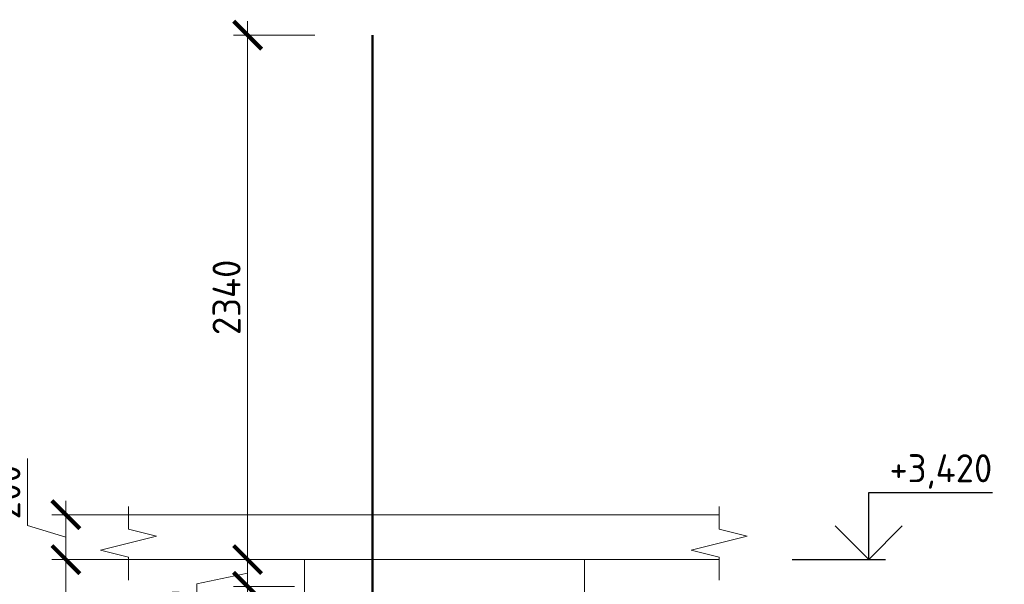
# Model space of a CAD drawing. Header units: millimetres. Extents: x 263826 to 1718326, y -423071 to 70137.
# Tile 423 of 486: x 908517 to 917306, y -130216 to -125177. Entities that reach past the tile are written whole.
import ezdxf
from ezdxf.enums import TextEntityAlignment as Align

# ---------------------------------------------------------------- set-up
doc = ezdxf.new("R2010")
doc.units = ezdxf.units.MM
doc.set_wipeout_variables(frame=1)
doc.linetypes.add('01 Штриховая _4 мм_', pattern=[6, 3.5, -2.5])
for name, color, linetype, lineweight in [('AF_Perekritie', 90, 'Continuous', 18), ('AF_Stena', 90, 'Continuous', 18), ('АрмСтер', 2, 'Continuous', 50), ('РАЗМЕРЫ', 1, 'Continuous', 9)]:
    doc.layers.add(name, color=color, linetype=linetype, lineweight=lineweight)
doc.layers.add('АрмСтер_атрибуты', color=2, linetype='Continuous', lineweight=0, plot=False)
doc.styles.add('GOST-2.304_Type-B', font='GOST_Common.ttf')
doc.styles.get("Standard").update_dxf_attribs({"font": 'arial.ttf'})
doc.styles.add('Аннотативный', font='arial.ttf')
doc.dimstyles.new('мой 25', dxfattribs={"dimscale": 100, "dimtxt": 2.5, "dimasz": 2.5, "dimexe": 1.25, "dimexo": 0.625, "dimtad": 1, "dimdec": 0, "dimlfac": 0.5, "dimtxsty": 'GOST-2.304_Type-B', "dimblk": 'ARCHTICK', "dimcen": 2.5, "dimdle": 1.25, "dimaunit": 1, "dimadec": 1, "dimazin": 2, "dimtfac": 1, "dimtdec": 0, "dimtmove": 1, "dimatfit": 3, "dimfxl": 6, "dimfxlon": 1, "dimtfill": 1, "dimlwd": -1, "dimlwe": -1, "dimarcsym": 0})

# ---------------------------------------------------------------- blocks, each defined once
blk = doc.blocks.new('_ArchTick')
at = {"color": 0, "linetype": 'ByBlock', "const_width": 0.15}
blk.add_lwpolyline([(-0.5, -0.5), (0.5, 0.5)], dxfattribs=at)
blk = doc.blocks.new('*D2482')
at = {"layer": 'DEFPOINTS', "color": 0, "transparency": 16777216}
for p in [(910551.2, -125315), (911666.5, -125315), (911019.9, -129995)]:
    blk.add_point(p, dxfattribs=at)
at = {"layer": 'РАЗМЕРЫ', "color": 0, "linetype": 'Continuous', "transparency": 16777216}
for p, q in [((910551.2, -130120), (910551.2, -125190)), ((911151.2, -125315), (910426.2, -125315)), ((910957.4, -129995), (910426.2, -129995))]:
    blk.add_line(p, q, dxfattribs=at)
at = {"layer": 'РАЗМЕРЫ', "color": 0, "transparency": 16777216, "xscale": 250, "yscale": 250, "zscale": 250}
for p, rotation in [((910551.2, -125315), 90), ((910551.2, -129995), 270)]:
    blk.add_blockref('_ArchTick', p, dxfattribs=dict(at, rotation=rotation))
at = {"layer": 'РАЗМЕРЫ', "color": 0, "lineweight": 0, "transparency": 16777216, "insert": (910363.7, -127655), "char_height": 250, "attachment_point": 5, "rotation": 90, "style": 'GOST-2.304_Type-B', "bg_fill": 3, "box_fill_scale": 1.1, "bg_fill_color": 256, "bg_fill_true_color": 13158600, "bg_fill_transparency": 0}
blk.add_mtext('2340', dxfattribs=at)
blk = doc.blocks.new('*U2396')
at = {"layer": 'РАЗМЕРЫ'}
for p, q in [((112.5, 200), (-112.5, 200)), ((112.5, -800), (-112.5, -800))]:
    blk.add_line(p, q, dxfattribs=at)
at = {"layer": 'РАЗМЕРЫ', "ltscale": 15}
blk.add_line((0, -800), (0, 200), dxfattribs=at)
at = {"layer": 'РАЗМЕРЫ'}
for points in [[(0, 200), (20.9, 74.8), (-20.9, 74.8)], [(0, -800), (20.9, -674.8), (-20.9, -674.8)]]:
    blk.add_solid(points, dxfattribs=at)
at = {"layer": 'АрмСтер_атрибуты', "color": 215, "ltscale": 15, "style": 'Аннотативный'}
for s, p in [('шаг', (51.4, -194.2)), ('n=', (51.4, -285.1)), ('Lр=', (50.2, -367.8))]:
    blk.add_text(s, height=50, dxfattribs=at).set_placement(p)
at = {"layer": 'АрмСтер_атрибуты', "style": 'Аннотативный', "flags": 8}
blk.add_attdef('ПОЗ', (110, 29.6), '', height=75, dxfattribs=at)
at = {"layer": 'АрмСтер_атрибуты', "flags": 9}
for tag, p in [('МАССА', (-1363.3, -10.5)), ('ОБОЗНАЧЕНИЕ', (-1363.3, -124.4))]:
    blk.add_attdef(tag, p, '', height=75, dxfattribs=at)
at = {"layer": 'АрмСтер_атрибуты', "color": 215, "style": 'Аннотативный'}
for tag, p, flags in [('ШАГ', (190.9, -194.2), 10), ('КОЛ', (138, -285.1), 8), ('ШИРИНА', (172.9, -367.8), 8)]:
    blk.add_attdef(tag, p, '', height=50, dxfattribs=dict(at, flags=flags))
at = {"linetype": 'Continuous', "lineweight": 0}
blk.add_wipeout([(35, 0), (28.3, 20.6), (10.8, 33.3), (-10.8, 33.3), (-28.3, 20.6), (-35, 0), (-28.3, -20.6), (-10.8, -33.3), (10.8, -33.3), (28.3, -20.6)], dxfattribs=at)
at = {"color": 0, "linetype": 'ByBlock', "lineweight": -2, "ltscale": 100}
blk.add_line((-2307.2, 0), (3612.8, 0), dxfattribs=at)
at = {"layer": 'РАЗМЕРЫ'}
blk.add_circle((0, 0), 35, dxfattribs=at)
at = {"layer": 'АрмСтер_атрибуты', "style": 'Аннотативный', "flags": 8}
blk.add_attdef('НАИМЕНОВАНИЕ', text='', height=75, dxfattribs=at).set_placement((0, -29.3), align=Align.TOP_CENTER)
blk = doc.blocks.new('*D2498')
at = {"layer": 'DEFPOINTS', "color": 0, "transparency": 16777216}
for p in [(909848.3, -129595), (908929.4, -129995), (909848.3, -129995)]:
    blk.add_point(p, dxfattribs=at)
at = {"layer": 'РАЗМЕРЫ', "color": 0, "linetype": 'Continuous', "transparency": 16777216}
for p, q in [((908585.6, -129691.9), (908585.6, -129091.9)), ((908929.4, -129470), (908929.4, -130120)), ((909529.4, -129595), (908804.4, -129595)), ((908929.4, -129795), (908585.6, -129691.9)), ((909529.4, -129995), (908804.4, -129995))]:
    blk.add_line(p, q, dxfattribs=at)
at = {"layer": 'РАЗМЕРЫ', "color": 0, "transparency": 16777216, "xscale": 250, "yscale": 250, "zscale": 250}
for p, rotation in [((908929.4, -129595), 90), ((908929.4, -129995), 270)]:
    blk.add_blockref('_ArchTick', p, dxfattribs=dict(at, rotation=rotation))
at = {"layer": 'РАЗМЕРЫ', "color": 0, "lineweight": 0, "transparency": 16777216, "insert": (908398.1, -129391.9), "char_height": 250, "attachment_point": 5, "rotation": 90, "style": 'GOST-2.304_Type-B', "bg_fill": 3, "box_fill_scale": 1.1, "bg_fill_color": 256, "bg_fill_true_color": 13158600, "bg_fill_transparency": 0}
blk.add_mtext('200', dxfattribs=at)
blk = doc.blocks.new('*D2499')
at = {"layer": 'DEFPOINTS', "color": 0, "transparency": 16777216}
for p in [(909848.3, -129995), (908929.4, -137155), (910407, -137155)]:
    blk.add_point(p, dxfattribs=at)
at = {"layer": 'РАЗМЕРЫ', "color": 0, "linetype": 'Continuous', "transparency": 16777216}
for p, q in [((908929.4, -129870), (908929.4, -137280)), ((909529.4, -129995), (908804.4, -129995)), ((909529.4, -137155), (908804.4, -137155))]:
    blk.add_line(p, q, dxfattribs=at)
at = {"layer": 'РАЗМЕРЫ', "color": 0, "transparency": 16777216, "xscale": 250, "yscale": 250, "zscale": 250}
for p, rotation in [((908929.4, -129995), 90), ((908929.4, -137155), 270)]:
    blk.add_blockref('_ArchTick', p, dxfattribs=dict(at, rotation=rotation))
at = {"layer": 'РАЗМЕРЫ', "color": 0, "lineweight": 0, "transparency": 16777216, "insert": (908741.9, -133575), "char_height": 250, "attachment_point": 5, "rotation": 90, "style": 'GOST-2.304_Type-B', "bg_fill": 3, "box_fill_scale": 1.1, "bg_fill_color": 256, "bg_fill_true_color": 13158600, "bg_fill_transparency": 0}
blk.add_mtext('3580', dxfattribs=at)
blk = doc.blocks.new('*D2989')
at = {"layer": 'DEFPOINTS', "color": 0, "transparency": 16777216}
for p in [(910551.2, -130235), (911031.5, -130235), (910950.2, -134891.6)]:
    blk.add_point(p, dxfattribs=at)
at = {"layer": 'РАЗМЕРЫ', "color": 0, "linetype": 'Continuous', "transparency": 16777216}
for p, q in [((910551.2, -135016.6), (910551.2, -130110)), ((910969, -130235), (910426.2, -130235)), ((910887.7, -134891.6), (910426.2, -134891.6))]:
    blk.add_line(p, q, dxfattribs=at)
at = {"layer": 'РАЗМЕРЫ', "color": 0, "transparency": 16777216, "xscale": 250, "yscale": 250, "zscale": 250}
for p, rotation in [((910551.2, -130235), 90), ((910551.2, -134891.6), 270)]:
    blk.add_blockref('_ArchTick', p, dxfattribs=dict(at, rotation=rotation))
at = {"layer": 'РАЗМЕРЫ', "color": 0, "lineweight": 0, "transparency": 16777216, "insert": (910363.7, -132563.3), "char_height": 250, "attachment_point": 5, "rotation": 90, "style": 'GOST-2.304_Type-B', "bg_fill": 3, "box_fill_scale": 1.1, "bg_fill_color": 256, "bg_fill_true_color": 13158600, "bg_fill_transparency": 0}
blk.add_mtext('12х200', dxfattribs=at)
blk = doc.blocks.new('*D2991')
at = {"layer": 'DEFPOINTS', "color": 0, "transparency": 16777216}
for p in [(910814.4, -129995), (910551.2, -130235), (910741.2, -130235)]:
    blk.add_point(p, dxfattribs=at)
at = {"layer": 'РАЗМЕРЫ', "color": 0, "linetype": 'Continuous', "transparency": 16777216}
for p, q in [((910551.2, -129870), (910551.2, -130360)), ((910751.9, -129995), (910426.2, -129995)), ((910551.2, -130115), (910098.6, -130211.1)), ((910098.6, -130211.1), (910098.6, -130761.1)), ((910678.7, -130235), (910426.2, -130235))]:
    blk.add_line(p, q, dxfattribs=at)
at = {"layer": 'РАЗМЕРЫ', "color": 0, "transparency": 16777216, "xscale": 250, "yscale": 250, "zscale": 250}
for p, rotation in [((910551.2, -129995), 90), ((910551.2, -130235), 270)]:
    blk.add_blockref('_ArchTick', p, dxfattribs=dict(at, rotation=rotation))
at = {"layer": 'РАЗМЕРЫ', "color": 0, "lineweight": 0, "transparency": 16777216, "insert": (909911.1, -130486.1), "char_height": 250, "attachment_point": 5, "rotation": 90, "style": 'GOST-2.304_Type-B', "bg_fill": 3, "box_fill_scale": 1.1, "bg_fill_color": 256, "bg_fill_true_color": 13158600, "bg_fill_transparency": 0}
blk.add_mtext('120', dxfattribs=at)

msp = doc.modelspace()

# ---------------------------------------------------------------- linework, layer by layer
for points in [[(916095.9196, -129395.04405), (917201.19435, -129395.04405)], [(916095.9196, -129995.04405), (916095.9196, -129395.04405)], [(916395.9196, -129695.04405), (916095.9196, -129995.04405), (915795.9196, -129695.04405)], [(915411.35284, -129995.04405), (916245.9196, -129995.04405)]]:
    msp.add_lwpolyline(points)
at = {"layer": 'AF_Perekritie', "linetype": '01 Штриховая _4 мм_', "lineweight": 9}
for p, q in [((914678.79576, -129595.04405), (914760.15213, -129595.04405)), ((914678.79576, -129595.04405), (914760.15213, -129595.04405)), ((914760.15213, -129995.04405), (914678.79576, -129995.04405)), ((914760.15213, -129995.04405), (914678.79576, -129995.04405))]:
    msp.add_line(p, q, dxfattribs=at)
at = {"layer": 'AF_Stena', "lineweight": 20}
msp.add_line((913558.64666, -137155.04405), (913558.64666, -129995.04405), dxfattribs=at)
for points in [[(909487.86758, -129670.04405), (909487.86758, -129520.04405)], [(909487.86758, -129670.04405), (909487.86758, -129520.04405)], [(914760.15213, -129670.04405), (914760.15213, -129520.04405)], [(914760.15213, -129670.04405), (914760.15213, -129520.04405)], [(909487.86758, -129670.04405), (909487.86758, -129725.04425)], [(909487.86758, -129670.04405), (909487.86758, -129725.04425)], [(909487.86758, -129725.04425), (909737.86758, -129787.54425)], [(909487.86758, -129725.04425), (909737.86758, -129787.54425)], [(914760.15213, -129670.04405), (914760.15213, -129725.04425)], [(914760.15213, -129670.04405), (914760.15213, -129725.04425)], [(914760.15213, -129725.04425), (915010.15213, -129787.54425)], [(914760.15213, -129725.04425), (915010.15213, -129787.54425)], [(909737.86758, -129787.54425), (909237.86758, -129912.54425)], [(909737.86758, -129787.54425), (909237.86758, -129912.54425)], [(915010.15213, -129787.54425), (914510.15213, -129912.54425)], [(915010.15213, -129787.54425), (914510.15213, -129912.54425)], [(909237.86758, -129912.54425), (909487.86758, -129975.04425)], [(909237.86758, -129912.54425), (909487.86758, -129975.04425)], [(909487.86758, -129975.04425), (909487.86758, -130030.04445)], [(909487.86758, -129975.04425), (909487.86758, -130030.04445)], [(914510.15213, -129912.54425), (914760.15213, -129975.04425)], [(914510.15213, -129912.54425), (914760.15213, -129975.04425)], [(914760.15213, -129975.04425), (914760.15213, -130030.04445)], [(914760.15213, -129975.04425), (914760.15213, -130030.04445)], [(909487.86758, -130030.04445), (909487.86758, -130180.04445)], [(909487.86758, -130030.04445), (909487.86758, -130180.04445)], [(914760.15213, -130030.04445), (914760.15213, -130180.04445)], [(914760.15213, -130030.04445), (914760.15213, -130180.04445)]]:
    msp.add_lwpolyline(points, dxfattribs=at)

# ---------------------------------------------------------------- texts
at = {"style": 'GOST-2.304_Type-B'}
msp.add_text('+3,420', height=249.999994, dxfattribs=at).set_placement((916281.83807, -129305.04405))

# ---------------------------------------------------------------- dimensions: what is measured, and where the dimension line sits
at = {"layer": 'РАЗМЕРЫ', "color": 146, "lineweight": 0, "true_color": 0x006272}
dim = msp.add_linear_dim(base=(910551.20288, -125315.04405), p1=(911019.8771, -129995.04405), p2=(911666.48547, -125315.04405), angle=90, dimstyle='мой 25', dxfattribs=at)
dim.commit()
dim.dimension.update_dxf_attribs({"geometry": '*D2482', "text_midpoint": (910363.70288, -127655.04405)})

# ---------------------------------------------------------------- next in the draw order: linework, layer by layer
at = {"layer": 'AF_Perekritie', "linetype": '01 Штриховая _4 мм_', "lineweight": 9}
for p, q in [((914678.69655, -129595.04405), (909487.86758, -129595.04405)), ((909487.86758, -129995.04405), (914678.69655, -129995.04405))]:
    msp.add_line(p, q, dxfattribs=at)
at = {"layer": 'AF_Stena', "lineweight": 20}
for p, q in [((913558.64666, -129995.04405), (911058.64666, -129995.04405)), ((911058.64666, -129995.04405), (911058.64666, -137155.04405))]:
    msp.add_line(p, q, dxfattribs=at)

# ---------------------------------------------------------------- next in the draw order: block references
at = {"layer": 'АрмСтер', "ltscale": 15}
ref = msp.add_blockref('*U2396', (911666.48547, -132540.58403), dxfattribs=dict(at, xscale=2, yscale=2, zscale=2, rotation=90))
ref.add_attrib('НАИМЕНОВАНИЕ', '24-A-III, L=11840', dxfattribs={"layer": 'АрмСтер_атрибуты', "height": 150, "rotation": 90, "style": 'Аннотативный', "flags": 8}).set_placement((911725.16315, -132540.58403), align=Align.TOP_CENTER)
ref.add_attrib('КОЛ', '11.0', (912236.73588, -132264.48642), dxfattribs={"layer": 'АрмСтер_атрибуты', "color": 215, "height": 100, "rotation": 90, "style": 'Аннотативный', "flags": 8})
ref.add_attrib('ШИРИНА', '2000.0', (912402.08423, -132194.81426), dxfattribs={"layer": 'АрмСтер_атрибуты', "color": 215, "height": 100, "rotation": 90, "style": 'Аннотативный', "flags": 8})

# ---------------------------------------------------------------- next in the draw order: linework, layer by layer
at = {"layer": 'AF_Perekritie', "linetype": '01 Штриховая _4 мм_', "lineweight": 9}
for p, q in [((914678.69655, -129595.04405), (909487.86758, -129595.04405)), ((909487.86758, -129995.04405), (914678.69655, -129995.04405))]:
    msp.add_line(p, q, dxfattribs=at)
at = {"layer": 'AF_Stena', "lineweight": 0}
msp.add_line((913558.64666, -129995.04405), (911058.64666, -129995.04405), dxfattribs=at)

# ---------------------------------------------------------------- next in the draw order: dimensions: what is measured, and where the dimension line sits
at = {"layer": 'РАЗМЕРЫ', "color": 146, "lineweight": 0}
dim = msp.add_linear_dim(base=(908929.37019, -129995.04405), p1=(909848.33752, -129595.04405), p2=(909848.33752, -129995.04405), angle=90, dimstyle='мой 25', dxfattribs=at)
dim.commit()
dim.dimension.update_dxf_attribs({"geometry": '*D2498', "text_midpoint": (908398.12019, -129629.41905)})

# ---------------------------------------------------------------- next in the draw order: dimensions: what is measured, and where the dimension line sits
dim = msp.add_linear_dim(base=(908929.37019, -137155.04405), p1=(909848.33752, -129995.04405), p2=(910407.01072, -137155.04405), angle=90, dimstyle='мой 25', dxfattribs=at)
dim.commit()
dim.dimension.update_dxf_attribs({"geometry": '*D2499', "text_midpoint": (908741.87019, -133575.04405)})

# ---------------------------------------------------------------- next in the draw order: dimensions: what is measured, and where the dimension line sits
at = {"layer": 'РАЗМЕРЫ', "color": 146, "lineweight": 0, "true_color": 0x006272}
dim = msp.add_linear_dim(base=(910551.20288, -130235.04405), p1=(910950.23822, -134891.60677), p2=(911031.52727, -130235.04405), angle=90, text='12х200', dimstyle='мой 25', dxfattribs=at)
dim.commit()
dim.dimension.update_dxf_attribs({"geometry": '*D2989', "text_midpoint": (910363.70288, -132563.32541)})

# ---------------------------------------------------------------- next in the draw order: dimensions: what is measured, and where the dimension line sits
dim = msp.add_linear_dim(base=(910551.20288, -130235.04405), p1=(910814.41976, -129995.04405), p2=(910741.20474, -130235.04405), angle=90, dimstyle='мой 25', dxfattribs=at)
dim.commit()
dim.dimension.update_dxf_attribs({"geometry": '*D2991', "text_midpoint": (910098.57589, -130273.60831), "dimtype": 160})

doc.saveas('drawing.dxf')
